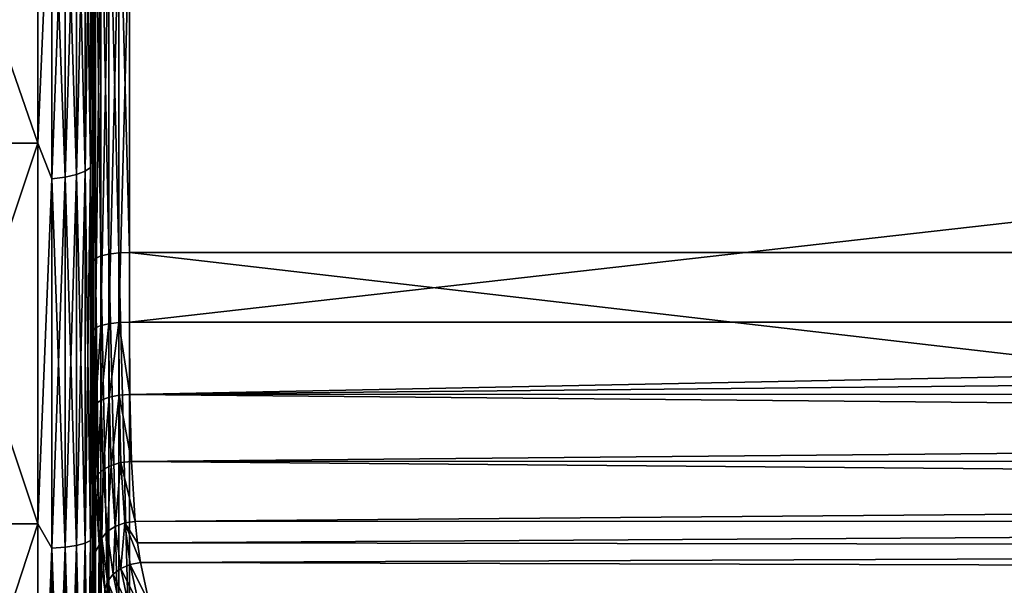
# Model space of a CAD drawing. Header units: metres. Extents: x -150 to 310, y -128 to 84.
# Tile 277 of 465: x 128.1 to 133.52, y 3.97 to 7.08. Entities that reach past the tile are written whole.
import ezdxf

# ---------------------------------------------------------------- set-up
doc = ezdxf.new("R2010")
doc.units = ezdxf.units.M
doc.layers.add('solid_26009703_SW0001_01', color=7, linetype='CONTINUOUS')

msp = doc.modelspace()

# ---------------------------------------------------------------- linework, layer by layer
at = {"layer": 'solid_26009703_SW0001_01'}
for points in [[(128.5, 6.488093, -19.972137), (128.5, 11.033436, -19.707582), (128.5, 8.971131, -20.727459)], [(128.5, 6.488093, -19.972137), (128.5, 8.53699, -19.186064), (128.5, 11.033436, -19.707582)], [(128.5, 2.200532, 20.884037), (128.5, 8.481808, 20.932964), (128.5, 10.573267, 19.957541)], [(128.5, 4.361036, 20.542023), (128.5, 2.200532, 20.884037), (128.5, 10.573267, 19.957541)], [(128.5, 6.488087, 19.972139), (128.5, 4.361036, 20.542023), (128.5, 10.573267, 19.957541)], [(128.5, 8.536983, 19.186068), (128.5, 6.488087, 19.972139), (128.5, 10.573267, 19.957541)], [(128.5, 2.200536, -20.884037), (128.5, 8.971131, -20.727459), (128.5, 6.808691, -21.535395)], [(128.504959, 7.963228, -21.373659), (128.5, 6.808691, -21.535395), (128.5, 8.971131, -20.727459)], [(128.5, 4.361043, -20.542021), (128.5, 6.488093, -19.972137), (128.5, 8.971131, -20.727459)], [(128.5, 2.200536, -20.884037), (128.5, 4.361043, -20.542021), (128.5, 8.971131, -20.727459)], [(128.489777, 8.250853, -19.226761), (128.5, 8.53699, -19.186064), (128.5, 6.488093, -19.972137)], [(128.489777, 8.250853, 19.226761), (128.5, 6.488087, 19.972139), (128.5, 8.536983, 19.186068)], [(128.5, 6.319321, 21.683964), (128.5, 8.481808, 20.932964), (128.5, -6.320311, 21.683674)], [(128.5, 0, 21), (128.5, -6.320311, 21.683674), (128.5, 8.481808, 20.932964)], [(128.504959, 7.593969, 21.507626), (128.5, 8.481808, 20.932964), (128.5, 6.319321, 21.683964)], [(128.5, 2.200532, 20.884037), (128.5, 0, 21), (128.5, 8.481808, 20.932964)], [(128.199997, 6.396635, -19.686876), (127.5, 6.396635, -19.686876), (127.5, 8.419433, -18.910398)], [(128.199997, 6.396635, -19.686876), (127.5, 8.419433, -18.910398), (128.199997, 8.419433, -18.910398)], [(128.199997, 8.419433, 18.910398), (127.5, 8.419433, 18.910398), (127.5, 6.396635, 19.686876)], [(128.199997, 8.419433, 18.910398), (127.5, 6.396635, 19.686876), (128.199997, 6.396635, 19.686876)], [(128.199997, 6.396635, -19.686876), (128.199997, 8.419433, -18.910398), (128.277344, 8.167166, -19.031746)], [(128.199997, 8.419433, 18.910398), (128.199997, 6.396635, 19.686876), (128.277344, 8.167166, 19.031746)], [(128.489777, 8.250853, -19.226761), (128.489777, 6.263381, -19.962839), (128.459763, 8.222293, -19.160208)], [(128.489777, 8.250853, 19.226761), (128.459763, 8.222293, 19.160208), (128.459763, 6.241701, 19.893738)], [(128.489777, 6.263381, 19.962839), (128.489777, 8.250853, 19.226761), (128.459763, 6.241701, 19.893738)], [(128.489777, 6.263381, 19.962839), (128.5, 6.488087, 19.972139), (128.489777, 8.250853, 19.226761)], [(128.489777, 8.250853, -19.226761), (128.5, 6.488093, -19.972137), (128.489777, 6.263381, -19.962839)], [(128.412018, 8.197774, -19.103071), (128.412018, 6.223088, -19.834415), (128.349792, 8.17897, -19.059254)], [(128.412018, 8.197774, 19.103071), (128.349792, 8.17897, 19.059254), (128.349792, 6.208814, 19.788919)], [(128.412018, 6.223088, 19.834415), (128.412018, 8.197774, 19.103071), (128.349792, 6.208814, 19.788919)], [(128.459763, 8.222293, -19.160208), (128.459763, 6.241701, -19.893738), (128.412018, 8.197774, -19.103071)], [(128.459763, 8.222293, 19.160208), (128.412018, 8.197774, 19.103071), (128.412018, 6.223088, 19.834415)], [(128.459763, 6.241701, 19.893738), (128.459763, 8.222293, 19.160208), (128.412018, 6.223088, 19.834415)], [(128.459763, 6.241701, -19.893738), (128.412018, 6.223088, -19.834415), (128.412018, 8.197774, -19.103071)], [(128.489777, 6.263381, -19.962839), (128.459763, 6.241701, -19.893738), (128.459763, 8.222293, -19.160208)], [(128.199997, 6.396635, -19.686876), (128.277344, 8.167166, -19.031746), (128.277344, 6.199852, -19.760359)], [(128.199997, 6.396635, 19.686876), (128.277344, 6.199852, 19.760359), (128.277344, 8.167166, 19.031746)], [(128.349792, 8.17897, -19.059254), (128.349792, 6.208814, -19.788919), (128.277344, 8.167166, -19.031746)], [(128.349792, 8.17897, 19.059254), (128.277344, 8.167166, 19.031746), (128.277344, 6.199852, 19.760359)], [(128.349792, 6.208814, 19.788919), (128.349792, 8.17897, 19.059254), (128.277344, 6.199852, 19.760359)], [(128.349792, 6.208814, -19.788919), (128.277344, 6.199852, -19.760359), (128.277344, 8.167166, -19.031746)], [(128.412018, 6.223088, -19.834415), (128.349792, 6.208814, -19.788919), (128.349792, 8.17897, -19.059254)], [(128.59021, 8.017355, -21.518938), (128.644836, 8.026734, -21.544113), (128.644836, 5.793611, -22.248852)], [(128.644836, 8.026734, -21.544113), (128.704758, 8.029943, -21.552727), (128.704758, 5.795927, -22.257746)], [(128.644836, 5.793611, -22.248852), (128.644836, 8.026734, -21.544113), (128.704758, 5.795927, -22.257746)], [(128.704758, 8.029943, -21.552727), (148.557724, 8.029943, -21.552727), (148.557724, 5.795927, -22.257746)], [(128.704758, 5.795927, -22.257746), (128.704758, 8.029943, -21.552727), (148.557724, 5.795927, -22.257746)], [(128.516876, 5.7628, -22.130531), (128.504959, 7.963228, -21.373659), (128.516876, 7.984048, -21.429541)], [(128.516876, 7.984048, -21.429541), (128.546204, 8.002672, -21.47953), (128.546204, 5.776243, -22.182156)], [(128.516876, 5.7628, -22.130531), (128.516876, 7.984048, -21.429541), (128.546204, 5.776243, -22.182156)], [(128.546204, 8.002672, -21.47953), (128.59021, 8.017355, -21.518938), (128.59021, 5.78684, -22.222853)], [(128.546204, 5.776243, -22.182156), (128.546204, 8.002672, -21.47953), (128.59021, 5.78684, -22.222853)], [(128.59021, 5.78684, -22.222853), (128.59021, 8.017355, -21.518938), (128.644836, 5.793611, -22.248852)], [(128.504959, 7.963228, -21.373659), (128.504959, 5.747773, -22.072821), (128.5, 6.808691, -21.535395)], [(128.516876, 5.7628, -22.130531), (128.504959, 5.747773, -22.072821), (128.504959, 7.963228, -21.373659)], [(128.59021, 7.645586, 21.653814), (128.546204, 5.393385, 22.278339), (128.59021, 5.403281, 22.319212)], [(128.546204, 7.631585, 21.614161), (128.546204, 5.393385, 22.278339), (128.59021, 7.645586, 21.653814)], [(128.644836, 7.654531, 21.679148), (128.59021, 5.403281, 22.319212), (128.644836, 5.409602, 22.345324)], [(128.59021, 7.645586, 21.653814), (128.59021, 5.403281, 22.319212), (128.644836, 7.654531, 21.679148)], [(128.644836, 5.409602, 22.345324), (128.704758, 5.411765, 22.354258), (128.704758, 7.657591, 21.687815)], [(128.644836, 7.654531, 21.679148), (128.644836, 5.409602, 22.345324), (128.704758, 7.657591, 21.687815)], [(128.704758, 5.411765, 22.354258), (148.557724, 5.411765, 22.354258), (148.557724, 7.657591, 21.687815)], [(128.704758, 7.657591, 21.687815), (128.704758, 5.411765, 22.354258), (148.557724, 7.657591, 21.687815)], [(128.504959, 5.366802, 22.168531), (128.504959, 7.593969, 21.507626), (128.5, 6.319321, 21.683964)], [(128.516876, 7.613824, 21.563858), (128.504959, 7.593969, 21.507626), (128.504959, 5.366802, 22.168531)], [(128.516876, 7.613824, 21.563858), (128.504959, 5.366802, 22.168531), (128.516876, 5.380834, 22.22649)], [(128.546204, 7.631585, 21.614161), (128.516876, 5.380834, 22.22649), (128.546204, 5.393385, 22.278339)], [(128.516876, 7.613824, 21.563858), (128.516876, 5.380834, 22.22649), (128.546204, 7.631585, 21.614161)], [(128.5, 6.808691, -21.535395), (128.5, -6.807541, -21.535759), (128.5, -8.970024, -20.727938)], [(128.5, 0, -21), (128.5, 6.808691, -21.535395), (128.5, -8.970024, -20.727938)], [(128.5, 6.808691, -21.535395), (128.5, 4.581102, -22.116032), (128.5, -6.807541, -21.535759)], [(128.504959, 5.747773, -22.072821), (128.5, 4.581102, -22.116032), (128.5, 6.808691, -21.535395)], [(128.5, 0, -21), (128.5, 2.200536, -20.884037), (128.5, 6.808691, -21.535395)], [(128.489777, 6.263381, -19.962839), (128.5, 6.488093, -19.972137), (128.5, 4.361043, -20.542021)], [(128.489777, 6.263381, 19.962839), (128.5, 4.361036, 20.542023), (128.5, 6.488087, 19.972139)], [(128.199997, 4.303755, -20.24766), (127.5, 4.303755, -20.24766), (127.5, 6.396635, -19.686876)], [(128.199997, 4.303755, -20.24766), (127.5, 6.396635, -19.686876), (128.199997, 6.396635, -19.686876)], [(128.199997, 6.396635, 19.686876), (127.5, 6.396635, 19.686876), (127.5, 4.303756, 20.24766)], [(128.199997, 6.396635, 19.686876), (127.5, 4.303756, 20.24766), (128.199997, 4.303755, 20.24766)], [(128.199997, 4.303755, -20.24766), (128.199997, 6.396635, -19.686876), (128.277344, 6.199852, -19.760359)], [(128.199997, 6.396635, 19.686876), (128.199997, 4.303755, 20.24766), (128.277344, 6.199852, 19.760359)], [(128.5, 6.319321, 21.683964), (128.5, -4.076435, 22.215277), (128.5, 4.075716, 22.215366)], [(128.504959, 5.366802, 22.168531), (128.5, 6.319321, 21.683964), (128.5, 4.075716, 22.215366)], [(128.5, 6.319321, 21.683964), (128.5, -6.320311, 21.683674), (128.5, -4.076435, 22.215277)], [(128.459763, 6.241701, -19.893738), (128.459763, 4.197061, -20.423132), (128.412018, 6.223088, -19.834415)], [(128.459763, 6.241701, 19.893738), (128.412018, 6.223088, 19.834415), (128.412018, 4.184545, 20.36223)], [(128.459763, 4.197061, 20.423132), (128.459763, 6.241701, 19.893738), (128.412018, 4.184545, 20.36223)], [(128.489777, 6.263381, -19.962839), (128.489777, 4.211639, -20.494072), (128.459763, 6.241701, -19.893738)], [(128.489777, 6.263381, 19.962839), (128.459763, 6.241701, 19.893738), (128.459763, 4.197061, 20.423132)], [(128.489777, 4.211639, 20.494072), (128.489777, 6.263381, 19.962839), (128.459763, 4.197061, 20.423132)], [(128.489777, 4.211639, -20.494072), (128.459763, 4.197061, -20.423132), (128.459763, 6.241701, -19.893738)], [(128.489777, 4.211639, 20.494072), (128.5, 4.361036, 20.542023), (128.489777, 6.263381, 19.962839)], [(128.489777, 6.263381, -19.962839), (128.5, 4.361043, -20.542021), (128.489777, 4.211639, -20.494072)], [(128.199997, 4.303755, -20.24766), (128.277344, 6.199852, -19.760359), (128.277344, 4.168921, -20.286203)], [(128.199997, 4.303755, 20.24766), (128.277344, 4.168921, 20.286203), (128.277344, 6.199852, 19.760359)], [(128.349792, 6.208814, -19.788919), (128.349792, 4.174946, -20.315525), (128.277344, 6.199852, -19.760359)], [(128.349792, 6.208814, 19.788919), (128.277344, 6.199852, 19.760359), (128.277344, 4.168921, 20.286203)], [(128.349792, 4.174946, 20.315525), (128.349792, 6.208814, 19.788919), (128.277344, 4.168921, 20.286203)], [(128.349792, 4.174946, -20.315525), (128.277344, 4.168921, -20.286203), (128.277344, 6.199852, -19.760359)], [(128.412018, 6.223088, -19.834415), (128.412018, 4.184545, -20.36223), (128.349792, 6.208814, -19.788919)], [(128.412018, 6.223088, 19.834415), (128.349792, 6.208814, 19.788919), (128.349792, 4.174946, 20.315525)], [(128.412018, 4.184545, 20.36223), (128.412018, 6.223088, 19.834415), (128.349792, 4.174946, 20.315525)], [(128.412018, 4.184545, -20.36223), (128.349792, 4.174946, -20.315525), (128.349792, 6.208814, -19.788919)], [(128.459763, 4.197061, -20.423132), (128.412018, 4.184545, -20.36223), (128.412018, 6.223088, -19.834415)], [(128.504959, 5.747773, -22.072821), (128.504959, 3.472689, -22.542997), (128.5, 4.581102, -22.116032)], [(128.516876, 3.481769, -22.601936), (128.504959, 5.747773, -22.072821), (128.516876, 5.7628, -22.130531)], [(128.516876, 3.481769, -22.601936), (128.504959, 3.472689, -22.542997), (128.504959, 5.747773, -22.072821)], [(128.516876, 5.7628, -22.130531), (128.546204, 5.776243, -22.182156), (128.546204, 3.489891, -22.654661)], [(128.516876, 3.481769, -22.601936), (128.516876, 5.7628, -22.130531), (128.546204, 3.489891, -22.654661)], [(128.546204, 5.776243, -22.182156), (128.59021, 5.78684, -22.222853), (128.59021, 3.496293, -22.696224)], [(128.546204, 3.489891, -22.654661), (128.546204, 5.776243, -22.182156), (128.59021, 3.496293, -22.696224)], [(128.59021, 5.78684, -22.222853), (128.644836, 5.793611, -22.248852), (128.644836, 3.500384, -22.722778)], [(128.59021, 3.496293, -22.696224), (128.59021, 5.78684, -22.222853), (128.644836, 3.500384, -22.722778)], [(128.644836, 5.793611, -22.248852), (128.704758, 5.795927, -22.257746), (128.704758, 3.501783, -22.731861)], [(128.644836, 3.500384, -22.722778), (128.644836, 5.793611, -22.248852), (128.704758, 3.501783, -22.731861)], [(128.704758, 5.795927, -22.257746), (148.557724, 5.795927, -22.257746), (148.557724, 3.501783, -22.731861)], [(128.704758, 3.501783, -22.731861), (128.704758, 5.795927, -22.257746), (148.557724, 3.501783, -22.731861)], [(128.507111, 4.938614, 22.312838), (128.504959, 5.366802, 22.168531), (128.5, 4.075716, 22.215366)], [(128.516876, 5.380834, 22.22649), (128.504959, 5.366802, 22.168531), (128.507111, 4.938614, 22.312838)], [(128.516876, 5.380834, 22.22649), (128.507111, 4.938614, 22.312838), (128.519394, 4.96207, 22.367241)], [(128.546204, 5.393385, 22.278339), (128.516876, 5.380834, 22.22649), (128.519394, 4.96207, 22.367241)], [(128.546204, 5.393385, 22.278339), (128.519394, 4.96207, 22.367241), (128.548813, 4.983165, 22.415714)], [(128.59021, 5.403281, 22.319212), (128.546204, 5.393385, 22.278339), (128.548813, 4.983165, 22.415714)], [(128.59021, 5.403281, 22.319212), (128.548813, 4.983165, 22.415714), (128.592697, 4.999972, 22.453819)], [(128.644836, 5.409602, 22.345324), (128.59021, 5.403281, 22.319212), (128.592697, 4.999972, 22.453819)], [(128.644836, 5.409602, 22.345324), (128.592697, 4.999972, 22.453819), (128.647034, 5.010953, 22.478069)], [(128.644836, 5.409602, 22.345324), (128.706833, 5.0151, 22.486248), (128.704758, 5.411765, 22.354258)], [(128.644836, 5.409602, 22.345324), (128.647034, 5.010953, 22.478069), (128.706833, 5.0151, 22.486248)], [(128.706833, 5.0151, 22.486248), (148.557724, 5.411765, 22.354258), (128.704758, 5.411765, 22.354258)], [(128.706833, 5.0151, 22.486248), (148.557404, 5.211764, 22.411583), (148.557724, 5.411765, 22.354258)], [(128.706833, 5.0151, 22.486248), (148.556473, 5.017185, 22.485355), (148.557404, 5.211764, 22.411583)], [(128.558777, 4.6014, 22.621538), (128.592697, 4.999972, 22.453819), (128.548813, 4.983165, 22.415714)], [(128.558777, 4.6014, 22.621538), (128.602463, 4.62445, 22.654974), (128.592697, 4.999972, 22.453819)], [(128.602463, 4.62445, 22.654974), (128.647034, 5.010953, 22.478069), (128.592697, 4.999972, 22.453819)], [(128.602463, 4.62445, 22.654974), (128.656174, 4.639786, 22.6759), (128.647034, 5.010953, 22.478069)], [(128.647034, 5.010953, 22.478069), (128.715118, 4.646027, 22.682459), (128.706833, 5.0151, 22.486248)], [(128.656174, 4.639786, 22.6759), (128.715118, 4.646027, 22.682459), (128.647034, 5.010953, 22.478069)], [(128.706833, 5.0151, 22.486248), (148.554947, 4.82938, 22.575075), (148.556473, 5.017185, 22.485355)], [(128.706833, 5.0151, 22.486248), (128.715118, 4.646027, 22.682459), (148.554947, 4.82938, 22.575075)], [(128.515762, 4.54086, 22.529877), (128.507111, 4.938614, 22.312838), (128.5, 4.075716, 22.215366)], [(128.519394, 4.96207, 22.367241), (128.507111, 4.938614, 22.312838), (128.515762, 4.54086, 22.529877)], [(128.528992, 4.572686, 22.578566), (128.519394, 4.96207, 22.367241), (128.515762, 4.54086, 22.529877)], [(128.528992, 4.572686, 22.578566), (128.548813, 4.983165, 22.415714), (128.519394, 4.96207, 22.367241)], [(128.528992, 4.572686, 22.578566), (128.558777, 4.6014, 22.621538), (128.548813, 4.983165, 22.415714)], [(128.715118, 4.646027, 22.682459), (148.552826, 4.649651, 22.68013), (148.554947, 4.82938, 22.575075)], [(128.558777, 4.6014, 22.621538), (128.581573, 4.259985, 22.889069), (128.602463, 4.62445, 22.654974)], [(128.602463, 4.62445, 22.654974), (128.581573, 4.259985, 22.889069), (128.624924, 4.288441, 22.916138)], [(128.602463, 4.62445, 22.654974), (128.624924, 4.288441, 22.916138), (128.656174, 4.639786, 22.6759)], [(128.656174, 4.639786, 22.6759), (128.624924, 4.288441, 22.916138), (128.677734, 4.307756, 22.932266)], [(128.656174, 4.639786, 22.6759), (128.735474, 4.316278, 22.936073), (128.715118, 4.646027, 22.682459)], [(128.656174, 4.639786, 22.6759), (128.677734, 4.307756, 22.932266), (128.735474, 4.316278, 22.936073)], [(128.715118, 4.646027, 22.682459), (148.550079, 4.47925, 22.799799), (148.552826, 4.649651, 22.68013)], [(128.715118, 4.646027, 22.682459), (128.735474, 4.316278, 22.936073), (148.550079, 4.47925, 22.799799)], [(128.5, 4.581102, -22.116032), (128.5, -4.579921, -22.116276), (128.5, -6.807541, -21.535759)], [(128.5, 4.581102, -22.116032), (128.5, 2.301665, -22.468592), (128.5, -4.579921, -22.116276)], [(128.504959, 3.472689, -22.542997), (128.5, 2.301665, -22.468592), (128.5, 4.581102, -22.116032)], [(128.528992, 4.572686, 22.578566), (128.515762, 4.54086, 22.529877), (128.536957, 4.185961, 22.812107)], [(128.528992, 4.572686, 22.578566), (128.551392, 4.224823, 22.853374), (128.558777, 4.6014, 22.621538)], [(128.528992, 4.572686, 22.578566), (128.536957, 4.185961, 22.812107), (128.551392, 4.224823, 22.853374)], [(128.558777, 4.6014, 22.621538), (128.551392, 4.224823, 22.853374), (128.581573, 4.259985, 22.889069)], [(128.515762, 4.54086, 22.529877), (128.5, 4.075716, 22.215366), (128.509247, 4.131282, 22.514193)], [(128.515762, 4.54086, 22.529877), (128.509247, 4.131282, 22.514193), (128.517044, 4.150864, 22.620911)], [(128.515762, 4.54086, 22.529877), (128.517044, 4.150864, 22.620911), (128.536957, 4.185961, 22.812107)], [(128.735474, 4.316278, 22.936073), (148.546783, 4.319377, 22.933254), (148.550079, 4.47925, 22.799799)], [(128.489777, 4.211639, -20.494072), (128.5, 4.361043, -20.542021), (128.5, 2.200536, -20.884037)], [(128.489777, 4.211639, 20.494072), (128.5, 2.200532, 20.884037), (128.5, 4.361036, 20.542023)], [(128.199997, 4.303755, 20.24766), (127.5, 4.303756, 20.24766), (127.5, 2.163729, 20.586605)], [(128.199997, 2.163728, -20.586605), (127.5, 2.163729, -20.586605), (127.5, 4.303755, -20.24766)], [(128.199997, 2.163728, -20.586605), (127.5, 4.303755, -20.24766), (128.199997, 4.303755, -20.24766)], [(128.199997, 4.303755, 20.24766), (127.5, 2.163729, 20.586605), (128.199997, 2.163729, 20.586605)], [(128.199997, 2.163728, -20.586605), (128.199997, 4.303755, -20.24766), (128.277344, 4.168921, -20.286203)], [(128.199997, 4.303755, 20.24766), (128.199997, 2.163729, 20.586605), (128.277344, 4.168921, 20.286203)], [(128.624924, 4.288441, 22.916138), (128.581573, 4.259985, 22.889069), (128.613724, 4.026204, 23.137217)], [(128.624924, 4.288441, 22.916138), (128.613724, 4.026204, 23.137217), (128.656677, 4.05826, 23.15827)], [(128.677734, 4.307756, 22.932266), (128.624924, 4.288441, 22.916138), (128.656677, 4.05826, 23.15827)], [(128.677734, 4.307756, 22.932266), (128.656677, 4.05826, 23.15827), (128.708649, 4.080332, 23.169622)], [(128.677734, 4.307756, 22.932266), (128.748611, 4.198926, 23.050247), (128.735474, 4.316278, 22.936073)], [(128.677734, 4.307756, 22.932266), (128.765305, 4.090591, 23.170328), (128.748611, 4.198926, 23.050247)], [(128.677734, 4.307756, 22.932266), (128.708649, 4.080332, 23.169622), (128.765305, 4.090591, 23.170328)], [(128.735474, 4.316278, 22.936073), (128.748611, 4.198926, 23.050247), (148.546783, 4.319377, 22.933254)], [(128.748611, 4.198926, 23.050247), (148.542969, 4.171155, 23.079565), (148.546783, 4.319377, 22.933254)], [(128.581573, 4.259985, 22.889069), (128.551392, 4.224823, 22.853374), (128.583328, 3.986821, 23.108204)], [(128.581573, 4.259985, 22.889069), (128.583328, 3.986821, 23.108204), (128.613724, 4.026204, 23.137217)], [(128.349792, 4.174946, -20.315525), (128.349792, 2.098238, -20.633663), (128.277344, 4.168921, -20.286203)], [(128.349792, 4.174946, 20.315525), (128.277344, 4.168921, 20.286203), (128.277344, 2.09521, 20.603884)], [(128.349792, 2.098238, 20.633663), (128.349792, 4.174946, 20.315525), (128.277344, 2.09521, 20.603884)], [(128.412018, 4.184545, -20.36223), (128.412018, 2.103062, -20.681101), (128.349792, 4.174946, -20.315525)], [(128.412018, 4.184545, 20.36223), (128.349792, 4.174946, 20.315525), (128.349792, 2.098238, 20.633663)], [(128.412018, 2.103062, 20.681101), (128.412018, 4.184545, 20.36223), (128.349792, 2.098238, 20.633663)], [(128.412018, 2.103062, -20.681101), (128.349792, 2.098238, -20.633663), (128.349792, 4.174946, -20.315525)], [(128.459763, 4.197061, -20.423132), (128.459763, 2.109353, -20.742958), (128.412018, 4.184545, -20.36223)], [(128.459763, 4.197061, 20.423132), (128.412018, 4.184545, 20.36223), (128.412018, 2.103062, 20.681101)], [(128.459763, 2.109353, 20.742958), (128.459763, 4.197061, 20.423132), (128.412018, 2.103062, 20.681101)], [(128.459763, 2.109353, -20.742958), (128.412018, 2.103062, -20.681101), (128.412018, 4.184545, -20.36223)], [(128.489777, 4.211639, -20.494072), (128.489777, 2.116679, -20.815008), (128.459763, 4.197061, -20.423132)], [(128.489777, 4.211639, 20.494072), (128.459763, 4.197061, 20.423132), (128.459763, 2.109353, 20.742958)], [(128.489777, 2.116679, 20.815008), (128.489777, 4.211639, 20.494072), (128.459763, 2.109353, 20.742958)], [(128.489777, 2.116679, -20.815008), (128.459763, 2.109353, -20.742958), (128.459763, 4.197061, -20.423132)], [(128.489777, 2.116679, 20.815008), (128.5, 2.200532, 20.884037), (128.489777, 4.211639, 20.494072)], [(128.489777, 4.211639, -20.494072), (128.5, 2.200536, -20.884037), (128.489777, 2.116679, -20.815008)], [(128.536957, 4.185961, 22.812107), (128.517044, 4.150864, 22.620911), (128.517044, 2.084008, 22.903975)], [(128.550552, 4.060478, 22.938757), (128.536957, 4.185961, 22.812107), (128.517044, 2.084008, 22.903975)], [(128.551392, 4.224823, 22.853374), (128.536957, 4.185961, 22.812107), (128.550552, 4.060478, 22.938757)], [(128.551392, 4.224823, 22.853374), (128.550552, 4.060478, 22.938757), (128.568024, 3.943377, 23.073639)], [(128.551392, 4.224823, 22.853374), (128.568024, 3.943377, 23.073639), (128.583328, 3.986821, 23.108204)], [(128.748611, 4.198926, 23.050247), (128.765305, 4.090591, 23.170328), (148.542969, 4.171155, 23.079565)], [(128.199997, 2.163728, -20.586605), (128.277344, 4.168921, -20.286203), (128.277344, 2.09521, -20.603884)], [(128.199997, 2.163729, 20.586605), (128.277344, 2.09521, 20.603884), (128.277344, 4.168921, 20.286203)], [(128.349792, 2.098238, -20.633663), (128.277344, 2.09521, -20.603884), (128.277344, 4.168921, -20.286203)], [(128.517044, 4.150864, 22.620911), (128.5, 2.04837, 22.493248), (128.517044, 2.084008, 22.903975)], [(128.509247, 4.131282, 22.514193), (128.5, 2.04837, 22.493248), (128.517044, 4.150864, 22.620911)], [(128.509247, 4.131282, 22.514193), (128.5, 4.075716, 22.215366), (128.5, 2.04837, 22.493248)], [(128.765305, 4.090591, 23.170328), (148.538605, 4.035611, 23.237724), (148.542969, 4.171155, 23.079565)], [(128.5, -2.050733, 22.493067), (128.5, 2.04837, 22.493248), (128.5, 4.075716, 22.215366)], [(128.5, -4.076435, 22.215277), (128.5, -2.050733, 22.493067), (128.5, 4.075716, 22.215366)], [(128.708649, 4.080332, 23.169622), (128.656677, 4.05826, 23.15827), (128.756134, 3.857492, 23.47933)], [(128.708649, 4.080332, 23.169622), (128.813385, 3.868545, 23.477583), (128.765305, 4.090591, 23.170328)], [(128.708649, 4.080332, 23.169622), (128.756134, 3.857492, 23.47933), (128.813385, 3.868545, 23.477583)], [(128.765305, 4.090591, 23.170328), (128.813385, 3.868545, 23.477583), (148.538605, 4.035611, 23.237724)], [(128.550552, 4.060478, 22.938757), (128.517044, 2.084008, 22.903975), (128.568024, 3.943377, 23.073639)], [(128.613724, 4.026204, 23.137217), (128.583328, 3.986821, 23.108204), (128.660675, 3.796776, 23.456303)], [(128.656677, 4.05826, 23.15827), (128.613724, 4.026204, 23.137217), (128.703735, 3.832872, 23.472027)], [(128.613724, 4.026204, 23.137217), (128.660675, 3.796776, 23.456303), (128.703735, 3.832872, 23.472027)], [(128.656677, 4.05826, 23.15827), (128.703735, 3.832872, 23.472027), (128.756134, 3.857492, 23.47933)], [(128.813385, 3.868545, 23.477583), (148.533752, 3.913691, 23.406637), (148.538605, 4.035611, 23.237724)], [(128.583328, 3.986821, 23.108204), (128.568024, 3.943377, 23.073639), (128.630615, 3.752276, 23.433495)], [(128.583328, 3.986821, 23.108204), (128.630615, 3.752276, 23.433495), (128.660675, 3.796776, 23.456303)]]:
    msp.add_3dface(points, dxfattribs=at)

doc.saveas('drawing.dxf')
